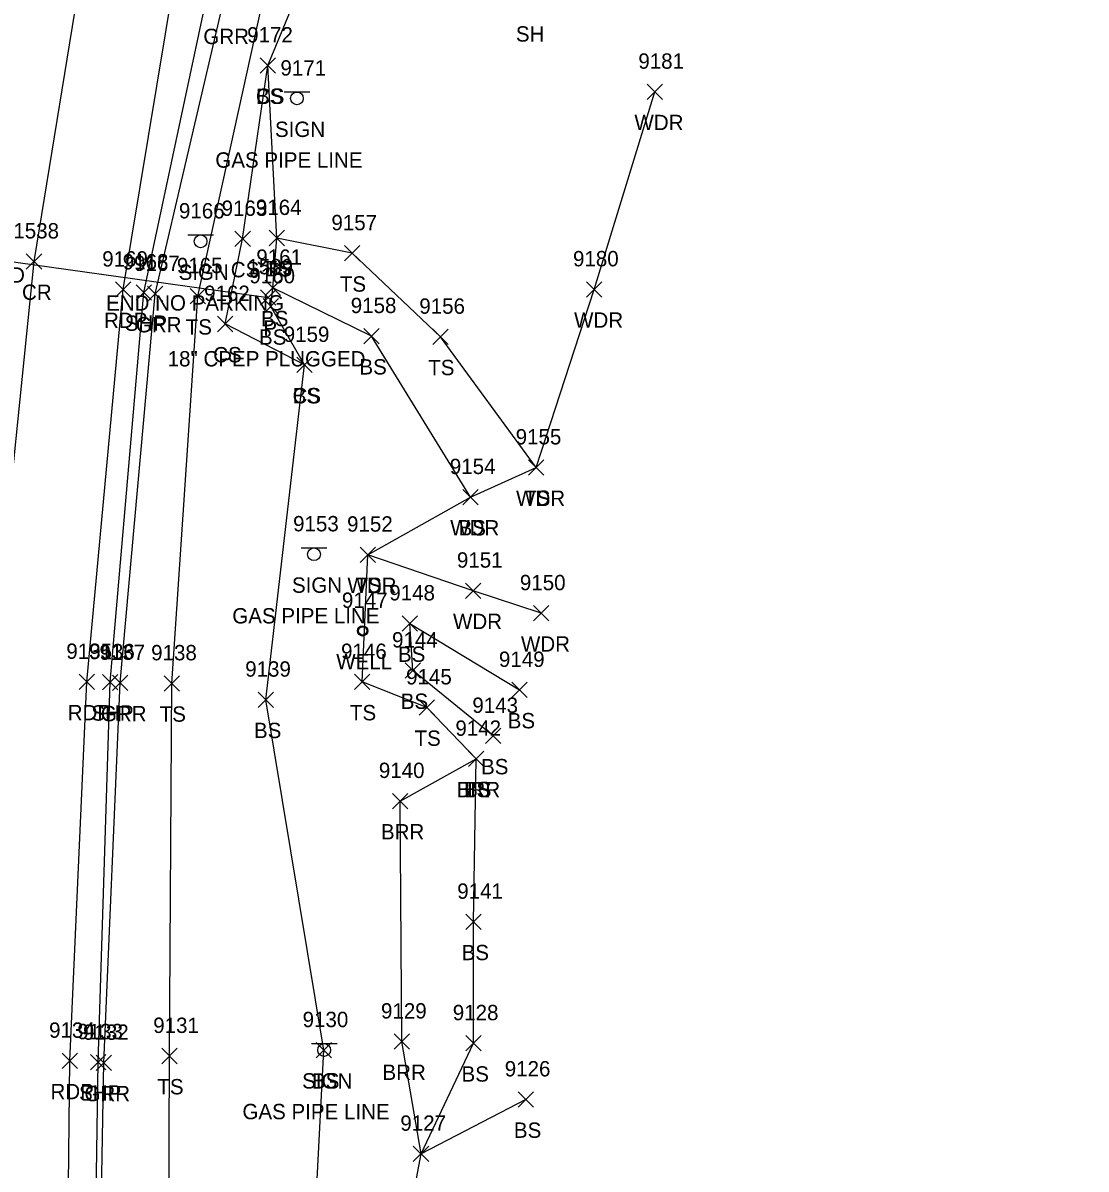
# Model space of a CAD drawing. Extents: x 1462089 to 1464015, y 730534 to 736144.
# Drawn here: x 1463235.5 to 1463374, y 735341.8 to 735491.1 of the extents above; entities that cross this region are included whole.
import ezdxf

# ---------------------------------------------------------------- set-up
doc = ezdxf.new("R2010")
doc.units = 0
for name, color, linetype in [('D_A', 7, 'Continuous'), ('D_C', 7, 'Continuous'), ('D_I', 7, 'Continuous'), ('D_TIC', 7, 'Continuous'), ('DCP', 7, 'Continuous'), ('L_A', 7, 'Continuous'), ('L_I', 7, 'Continuous'), ('L_TIC', 7, 'Continuous'), ('LABL', 7, 'Continuous'), ('LAWA', 7, 'Continuous'), ('LELB', 7, 'Continuous'), ('P_A', 7, 'Continuous'), ('P_I', 7, 'Continuous'), ('P_TIC', 7, 'Continuous'), ('PET', 7, 'Continuous'), ('PRC', 7, 'Continuous'), ('PSP', 7, 'Continuous'), ('R_A', 7, 'Continuous'), ('R_I', 7, 'Continuous'), ('R_TIC', 7, 'Continuous'), ('RGR', 7, 'Continuous'), ('S_A', 7, 'Continuous'), ('S_C', 7, 'Continuous'), ('S_I', 7, 'Continuous'), ('SSGN', 7, 'Continuous'), ('U_A', 7, 'Continuous'), ('U_I', 7, 'Continuous'), ('UWW', 7, 'Continuous')]:
    doc.layers.add(name, color=color, linetype=linetype)

msp = doc.modelspace()

# ---------------------------------------------------------------- linework, layer by layer
at = {"layer": 'D_TIC'}
for points in [[(1463266.42, 735454.34), (1463268.42, 735456.34)], [(1463268.42, 735454.34), (1463266.42, 735456.34)]]:
    msp.add_lwpolyline(points, dxfattribs=at)
at = {"layer": 'DCP'}
msp.add_lwpolyline([(1463215.26, 735462.62), (1463267.42, 735455.34)], dxfattribs=at)
at = {"layer": 'L_TIC'}
for points in [[(1463266.38, 735484.54), (1463268.38, 735486.54)], [(1463268.38, 735484.54), (1463266.38, 735486.54)], [(1463266.38, 735484.54), (1463268.38, 735486.54)], [(1463268.38, 735484.54), (1463266.38, 735486.54)], [(1463316.77, 735481.12), (1463318.77, 735483.12)], [(1463318.77, 735481.12), (1463316.77, 735483.12)], [(1463263.1, 735461.95), (1463265.1, 735463.95)], [(1463265.1, 735461.95), (1463263.1, 735463.95)], [(1463267.56, 735462.07), (1463269.56, 735464.07)], [(1463269.56, 735462.07), (1463267.56, 735464.07)], [(1463267.56, 735462.07), (1463269.56, 735464.07)], [(1463269.56, 735462.07), (1463267.56, 735464.07)], [(1463277.35, 735460.08), (1463279.35, 735462.08)], [(1463279.35, 735460.08), (1463277.35, 735462.08)], [(1463267.05, 735455.58), (1463269.05, 735457.58)], [(1463269.05, 735455.58), (1463267.05, 735457.58)], [(1463267.05, 735455.58), (1463269.05, 735457.58)], [(1463269.05, 735455.58), (1463267.05, 735457.58)], [(1463308.9, 735455.38), (1463310.9, 735457.38)], [(1463310.9, 735455.38), (1463308.9, 735457.38)], [(1463257.27, 735454.49), (1463259.27, 735456.49)], [(1463259.27, 735454.49), (1463257.27, 735456.49)], [(1463266.79, 735453.17), (1463268.79, 735455.17)], [(1463268.79, 735453.17), (1463266.79, 735455.17)], [(1463260.82, 735450.87), (1463262.82, 735452.87)], [(1463262.82, 735450.87), (1463260.82, 735452.87)], [(1463279.87, 735449.29), (1463281.87, 735451.29)], [(1463281.87, 735449.29), (1463279.87, 735451.29)], [(1463288.86, 735449.2), (1463290.86, 735451.2)], [(1463290.86, 735449.2), (1463288.86, 735451.2)], [(1463271.15, 735445.53), (1463273.15, 735447.53)], [(1463273.15, 735445.53), (1463271.15, 735447.53)], [(1463271.15, 735445.53), (1463273.15, 735447.53)], [(1463273.15, 735445.53), (1463271.15, 735447.53)], [(1463301.35, 735432.18), (1463303.35, 735434.18)], [(1463303.35, 735432.18), (1463301.35, 735434.18)], [(1463301.35, 735432.18), (1463303.35, 735434.18)], [(1463303.35, 735432.18), (1463301.35, 735434.18)], [(1463292.77, 735428.32), (1463294.77, 735430.32)], [(1463294.77, 735428.32), (1463292.77, 735430.32)], [(1463292.77, 735428.32), (1463294.77, 735430.32)], [(1463294.77, 735428.32), (1463292.77, 735430.32)], [(1463279.39, 735420.82), (1463281.39, 735422.82)], [(1463281.39, 735420.82), (1463279.39, 735422.82)], [(1463279.39, 735420.82), (1463281.39, 735422.82)], [(1463281.39, 735420.82), (1463279.39, 735422.82)], [(1463293.14, 735416.13), (1463295.14, 735418.13)], [(1463295.14, 735416.13), (1463293.14, 735418.13)], [(1463301.99, 735413.19), (1463303.99, 735415.19)], [(1463303.99, 735413.19), (1463301.99, 735415.19)], [(1463284.89, 735411.86), (1463286.89, 735413.86)], [(1463286.89, 735411.86), (1463284.89, 735413.86)], [(1463285.25, 735405.73), (1463287.25, 735407.73)], [(1463287.25, 735405.73), (1463285.25, 735407.73)], [(1463278.66, 735404.24), (1463280.66, 735406.24)], [(1463280.66, 735404.24), (1463278.66, 735406.24)], [(1463253.88, 735404.06), (1463255.88, 735406.06)], [(1463255.88, 735404.06), (1463253.88, 735406.06)], [(1463299.18, 735403.2), (1463301.18, 735405.2)], [(1463301.18, 735403.2), (1463299.18, 735405.2)], [(1463266.13, 735401.93), (1463268.13, 735403.93)], [(1463268.13, 735401.93), (1463266.13, 735403.93)], [(1463287.08, 735400.92), (1463289.08, 735402.92)], [(1463289.08, 735400.92), (1463287.08, 735402.92)], [(1463295.71, 735397.21), (1463297.71, 735399.21)], [(1463297.71, 735397.21), (1463295.71, 735399.21)], [(1463293.5, 735394.23), (1463295.5, 735396.23)], [(1463295.5, 735394.23), (1463293.5, 735396.23)], [(1463293.5, 735394.23), (1463295.5, 735396.23)], [(1463295.5, 735394.23), (1463293.5, 735396.23)], [(1463293.5, 735394.23), (1463295.5, 735396.23)], [(1463295.5, 735394.23), (1463293.5, 735396.23)], [(1463283.62, 735388.73), (1463285.62, 735390.73)], [(1463285.62, 735388.73), (1463283.62, 735390.73)], [(1463293.18, 735373), (1463295.18, 735375)], [(1463295.18, 735373), (1463293.18, 735375)], [(1463283.82, 735357.4), (1463285.82, 735359.4)], [(1463285.82, 735357.4), (1463283.82, 735359.4)], [(1463293.17, 735357.18), (1463295.17, 735359.18)], [(1463295.17, 735357.18), (1463293.17, 735359.18)], [(1463253.58, 735355.52), (1463255.58, 735357.52)], [(1463255.58, 735355.52), (1463253.58, 735357.52)], [(1463273.69, 735356.28), (1463275.69, 735358.28)], [(1463275.69, 735356.28), (1463273.69, 735358.28)], [(1463299.99, 735349.86), (1463301.99, 735351.86)], [(1463301.99, 735349.86), (1463299.99, 735351.86)], [(1463286.33, 735342.78), (1463288.33, 735344.78)], [(1463288.33, 735342.78), (1463286.33, 735344.78)], [(1463286.33, 735342.78), (1463288.33, 735344.78)], [(1463288.33, 735342.78), (1463286.33, 735344.78)]]:
    msp.add_lwpolyline(points, dxfattribs=at)
at = {"layer": 'LABL'}
msp.add_lwpolyline([(1463310.64, 735259.85), (1463294.67, 735266.26), (1463281.36, 735278.43), (1463272.97, 735283.56), (1463282.61, 735318.77), (1463287.33, 735343.78), (1463284.82, 735358.4), (1463284.62, 735389.73), (1463294.5, 735395.23)], dxfattribs=at)
at = {"layer": 'LAWA'}
msp.add_lwpolyline([(1463302.99, 735414.19), (1463294.14, 735417.13), (1463280.39, 735421.82), (1463293.77, 735429.32), (1463302.35, 735433.18), (1463309.9, 735456.38), (1463317.77, 735482.12)], dxfattribs=at)
at = {"layer": 'LELB'}
for points in [[(1463371.85, 735002), (1463364.09, 734996.08), (1463343.48, 734999.3), (1463307.3, 734996.8), (1463279.82, 735000.59), (1463268.69, 735006.74), (1463262.79, 735015.32), (1463262.16, 735022.4), (1463263.25, 735051.01), (1463260.03, 735093.55), (1463259.51, 735137.92), (1463259.23, 735169.59), (1463258.59, 735220.95), (1463257.15, 735252.7), (1463257.92, 735283.05), (1463254.46, 735323.86), (1463254.58, 735356.52), (1463254.88, 735405.06), (1463258.27, 735455.49), (1463269.4, 735506.21)], [(1463373.96, 735016.62), (1463366.71, 735008.18), (1463344.22, 735006.01), (1463305.54, 735005.28), (1463291, 735003.77), (1463271.88, 735009.52), (1463268.36, 735020.58), (1463268.05, 735051.01), (1463268.33, 735094.36), (1463268.89, 735136.34), (1463266.5, 735167.09), (1463269.8, 735218.26), (1463262.87, 735252.88), (1463272.97, 735283.56), (1463272.77, 735320.3), (1463274.69, 735357.28), (1463267.13, 735402.93), (1463272.15, 735446.53), (1463267.79, 735454.17), (1463268.05, 735456.58), (1463268.56, 735463.07), (1463267.38, 735485.54), (1463275.1, 735504.27)], [(1463272.15, 735446.53), (1463261.82, 735451.87), (1463264.1, 735462.95), (1463267.38, 735485.54)], [(1463302.35, 735433.18), (1463289.86, 735450.2), (1463278.35, 735461.08), (1463268.56, 735463.07)], [(1463293.77, 735429.32), (1463280.87, 735450.29), (1463268.05, 735456.58)], [(1463294.5, 735395.23), (1463288.08, 735401.92), (1463279.66, 735405.24), (1463280.39, 735421.82)], [(1463296.71, 735398.21), (1463286.25, 735406.73), (1463285.89, 735412.86), (1463300.18, 735404.2)], [(1463300.99, 735350.86), (1463287.33, 735343.78), (1463294.17, 735358.18), (1463294.18, 735374), (1463294.5, 735395.23)]]:
    msp.add_lwpolyline(points, dxfattribs=at)
at = {"layer": 'P_TIC'}
for points in [[(1463235.92, 735459.01), (1463237.92, 735461.01)], [(1463237.92, 735459.01), (1463235.92, 735461.01)], [(1463247.55, 735455.35), (1463249.55, 735457.35)], [(1463249.55, 735455.35), (1463247.55, 735457.35)], [(1463250.22, 735454.98), (1463252.22, 735456.98)], [(1463252.22, 735454.98), (1463250.22, 735456.98)], [(1463242.82, 735404.25), (1463244.82, 735406.25)], [(1463244.82, 735404.25), (1463242.82, 735406.25)], [(1463245.85, 735404.2), (1463247.85, 735406.2)], [(1463247.85, 735404.2), (1463245.85, 735406.2)], [(1463240.58, 735354.89), (1463242.58, 735356.89)], [(1463242.58, 735354.89), (1463240.58, 735356.89)], [(1463244.26, 735354.71), (1463246.26, 735356.71)], [(1463246.26, 735354.71), (1463244.26, 735356.71)]]:
    msp.add_lwpolyline(points, dxfattribs=at)
at = {"layer": 'PET'}
msp.add_lwpolyline([(1463255.03, 734720.12), (1463254.12, 734771.84), (1463253.55, 734825), (1463253.11, 734864.1), (1463252.5, 734904.18), (1463252.01, 734932.91), (1463252.21, 734977.68), (1463251.97, 735017.67), (1463251.42, 735051.49), (1463250.01, 735091.87), (1463248.35, 735137.79), (1463247.11, 735168.04), (1463244.5, 735220.45), (1463242.66, 735256.85), (1463241.98, 735280.77), (1463241.22, 735323.55), (1463241.58, 735355.89), (1463243.82, 735405.25), (1463248.55, 735456.35), (1463255.13, 735496.28)], dxfattribs=at)
at = {"layer": 'PRC'}
msp.add_lwpolyline([(1463243.54, 735500.8), (1463236.92, 735460.01), (1463232.14, 735413.46), (1463229.79, 735375.51), (1463228.93, 735324.03), (1463227.87, 735282.52), (1463228.15, 735235.1), (1463227.86, 735197.88), (1463228.62, 735149.63), (1463226.74, 735091.65), (1463226.45, 735049), (1463226.35, 735007.34), (1463227.1, 734963.18), (1463227.71, 734927.41), (1463228.78, 734878.14), (1463228.9, 734842.02), (1463228.58, 734798.08), (1463230.75, 734747.1)], dxfattribs=at)
at = {"layer": 'PSP'}
msp.add_lwpolyline([(1463260.61, 734721.09), (1463259.81, 734771.37), (1463258.83, 734825.03), (1463258.44, 734864.28), (1463257.81, 734904.18), (1463257.86, 734929.75), (1463257.64, 734971.1), (1463257.12, 734983.28), (1463257.63, 735017.78), (1463256.87, 735050.62), (1463255.66, 735093.12), (1463253.72, 735137.76), (1463252.7, 735169.76), (1463249.36, 735221.18), (1463247.14, 735255.65), (1463245.42, 735280.67), (1463244.78, 735323.8), (1463245.26, 735355.71), (1463246.85, 735405.2), (1463251.22, 735455.98), (1463269.22, 735540.32), (1463284.02, 735584.42), (1463301.55, 735626.26)], dxfattribs=at)
at = {"layer": 'R_TIC'}
for points in [[(1463251.7, 735454.78), (1463253.7, 735456.78)], [(1463253.7, 735454.78), (1463251.7, 735456.78)], [(1463247.14, 735404.12), (1463249.14, 735406.12)], [(1463249.14, 735404.12), (1463247.14, 735406.12)], [(1463245, 735354.63), (1463247, 735356.63)], [(1463247, 735354.63), (1463245, 735356.63)]]:
    msp.add_lwpolyline(points, dxfattribs=at)
at = {"layer": 'RGR'}
msp.add_lwpolyline([(1463251.5, 735243.42), (1463248.98, 735256.09), (1463246.18, 735280.73), (1463245.45, 735324.11), (1463246, 735355.63), (1463248.14, 735405.12), (1463252.7, 735455.78), (1463261.49, 735493.33), (1463265.17, 735503.22)], dxfattribs=at)
at = {"layer": 'SSGN'}
for p, q in [((1463269.52, 735482.09), (1463272.86, 735482.09)), ((1463271.17, 735481.25), (1463271.17, 735481.25)), ((1463256.97, 735463.48), (1463260.31, 735463.48)), ((1463258.62, 735462.64), (1463258.62, 735462.64)), ((1463271.74, 735422.72), (1463275.07, 735422.72)), ((1463273.39, 735421.88), (1463273.39, 735421.88)), ((1463273.06, 735358.14), (1463276.39, 735358.14)), ((1463274.71, 735357.3), (1463274.71, 735357.3))]:
    msp.add_line(p, q, dxfattribs=at)
for centre in [(1463271.17, 735481.25), (1463258.62, 735462.64), (1463273.39, 735421.88), (1463274.71, 735357.3)]:
    msp.add_circle(centre, 0.833, dxfattribs=at)
at = {"layer": 'UWW'}
for radius in [0.667, 0.625, 0.583, 0.542]:
    msp.add_circle((1463279.73, 735411.89), radius, dxfattribs=at)

# ---------------------------------------------------------------- texts
at = {"layer": 'D_A'}
msp.add_text('P', height=2, dxfattribs=at).set_placement((1463266.8, 735450.34))
at = {"layer": 'D_C'}
for s, p in [('CONCRETE HEAD WALL BURIED', (1463193.68, 735457.25)), ('18" CPEP PLUGGED', (1463254.33, 735446.34))]:
    msp.add_text(s, height=2, dxfattribs=at).set_placement(p)
at = {"layer": 'D_I'}
msp.add_text('1539', height=2, dxfattribs=at).set_placement((1463264.72, 735458.34))
at = {"layer": 'L_A'}
for s, p in [('SH', (1463299.69, 735488.65)), ('CS', (1463265.83, 735480.54)), ('BS', (1463265.83, 735480.54)), ('WDR', (1463315.13, 735477.12)), ('CS', (1463262.55, 735457.95)), ('TS', (1463266.97, 735458.07)), ('BS', (1463267, 735458.07)), ('TS', (1463276.76, 735456.08)), ('TS', (1463256.68, 735450.49)), ('BS', (1463266.49, 735451.58)), ('BS', (1463266.49, 735451.58)), ('WDR', (1463307.27, 735451.38)), ('BS', (1463266.23, 735449.17)), ('CS', (1463260.26, 735446.87)), ('BS', (1463279.31, 735445.29)), ('TS', (1463288.27, 735445.2)), ('CS', (1463270.6, 735441.53)), ('BS', (1463270.6, 735441.53)), ('WDR', (1463299.71, 735428.18)), ('TS', (1463300.76, 735428.18)), ('WDR', (1463291.14, 735424.32)), ('BS', (1463292.22, 735424.32)), ('WDR', (1463277.75, 735416.82)), ('TS', (1463278.8, 735416.82)), ('WDR', (1463291.5, 735412.13)), ('WDR', (1463300.35, 735409.19)), ('BS', (1463284.33, 735407.86)), ('BS', (1463284.69, 735401.73)), ('TS', (1463253.29, 735400.06)), ('TS', (1463278.07, 735400.24)), ('BS', (1463298.62, 735399.2)), ('BS', (1463265.57, 735397.93)), ('TS', (1463286.49, 735396.92)), ('BS', (1463295.15, 735393.21)), ('BRR', (1463291.99, 735390.23)), ('TS', (1463292.91, 735390.23)), ('BS', (1463292.94, 735390.23)), ('BRR', (1463282.11, 735384.73)), ('BS', (1463292.62, 735369)), ('BS', (1463273.13, 735352.28)), ('BRR', (1463282.31, 735353.4)), ('BS', (1463292.61, 735353.18)), ('TS', (1463252.99, 735351.52)), ('BS', (1463299.43, 735345.86))]:
    msp.add_text(s, height=2, dxfattribs=at).set_placement(p)
at = {"layer": 'L_I'}
for s, p in [('9172', (1463264.69, 735488.54)), ('9172', (1463264.69, 735488.54)), ('9181', (1463315.64, 735485.12)), ('9163', (1463261.36, 735465.95)), ('9164', (1463265.82, 735466.07)), ('9164', (1463265.82, 735466.07)), ('9157', (1463275.66, 735464.08)), ('9161', (1463265.88, 735459.58)), ('9161', (1463265.88, 735459.58)), ('9165', (1463255.53, 735458.49)), ('9180', (1463307.13, 735459.38)), ('9160', (1463264.97, 735457.17)), ('9162', (1463259.08, 735454.87)), ('9158', (1463278.18, 735453.29)), ('9156', (1463287.11, 735453.2)), ('9159', (1463269.45, 735449.53)), ('9159', (1463269.45, 735449.53)), ('9155', (1463299.66, 735436.18)), ('9155', (1463299.66, 735436.18)), ('9154', (1463291.08, 735432.32)), ('9154', (1463291.08, 735432.32)), ('9152', (1463277.7, 735424.82)), ('9152', (1463277.7, 735424.82)), ('9151', (1463292.01, 735420.13)), ('9150', (1463300.21, 735417.19)), ('9148', (1463283.2, 735415.86)), ('9144', (1463283.56, 735409.73)), ('9138', (1463252.18, 735408.06)), ('9146', (1463276.92, 735408.24)), ('9149', (1463297.48, 735407.2)), ('9139', (1463264.43, 735405.93)), ('9145', (1463285.39, 735404.92)), ('9143', (1463294.02, 735401.21)), ('9142', (1463291.81, 735398.23)), ('9142', (1463291.81, 735398.23)), ('9142', (1463291.81, 735398.23)), ('9140', (1463281.84, 735392.73)), ('9141', (1463292.05, 735377)), ('9129', (1463282.12, 735361.4)), ('9128', (1463291.47, 735361.18)), ('9131', (1463252.45, 735359.52)), ('9130', (1463271.91, 735360.28)), ('9126', (1463298.24, 735353.86)), ('9127', (1463284.64, 735346.78)), ('9127', (1463284.64, 735346.78))]:
    msp.add_text(s, height=2, dxfattribs=at).set_placement(p)
at = {"layer": 'P_A'}
for s, p in [('CR', (1463235.36, 735455.01)), ('RDP', (1463246.04, 735451.35)), ('SHP', (1463248.75, 735450.98)), ('RDP', (1463241.31, 735400.25)), ('SHP', (1463244.39, 735400.2)), ('RDP', (1463239.07, 735350.89)), ('SHP', (1463242.79, 735350.71))]:
    msp.add_text(s, height=2, dxfattribs=at).set_placement(p)
at = {"layer": 'P_I'}
for s, p in [('1538', (1463234.23, 735463.01)), ('9169', (1463245.81, 735459.35)), ('9168', (1463248.48, 735458.98)), ('9135', (1463241.13, 735408.25)), ('9136', (1463244.1, 735408.2)), ('9134', (1463238.89, 735358.89)), ('9133', (1463242.56, 735358.71))]:
    msp.add_text(s, height=2, dxfattribs=at).set_placement(p)
at = {"layer": 'R_A'}
for p in [(1463258.98, 735488.33), (1463250.19, 735450.78), (1463245.63, 735400.12), (1463243.49, 735350.63)]:
    msp.add_text('GRR', height=2, dxfattribs=at).set_placement(p)
at = {"layer": 'R_I'}
for s, p in [('9167', (1463249.96, 735458.78)), ('9137', (1463245.45, 735408.12)), ('9132', (1463243.31, 735358.63))]:
    msp.add_text(s, height=2, dxfattribs=at).set_placement(p)
at = {"layer": 'S_A'}
for p in [(1463268.31, 735476.23), (1463255.76, 735457.62), (1463270.52, 735416.86), (1463271.85, 735352.28)]:
    msp.add_text('SIGN', height=2, dxfattribs=at).set_placement(p)
at = {"layer": 'S_C'}
for s, p in [('GAS PIPE LINE', (1463260.54, 735472.23)), ('END NO PARKING', (1463246.31, 735453.62)), ('GAS PIPE LINE', (1463262.75, 735412.86)), ('GAS PIPE LINE', (1463264.07, 735348.28))]:
    msp.add_text(s, height=2, dxfattribs=at).set_placement(p)
at = {"layer": 'S_I'}
for s, p in [('9171', (1463269.02, 735484.23)), ('9166', (1463255.8, 735465.62)), ('9153', (1463270.67, 735424.86)), ('9130', (1463271.91, 735360.28))]:
    msp.add_text(s, height=2, dxfattribs=at).set_placement(p)
at = {"layer": 'U_A'}
msp.add_text('WELL', height=2, dxfattribs=at).set_placement((1463276.29, 735406.89))
at = {"layer": 'U_I'}
msp.add_text('9147', height=2, dxfattribs=at).set_placement((1463277.03, 735414.89))

doc.saveas('drawing.dxf')
